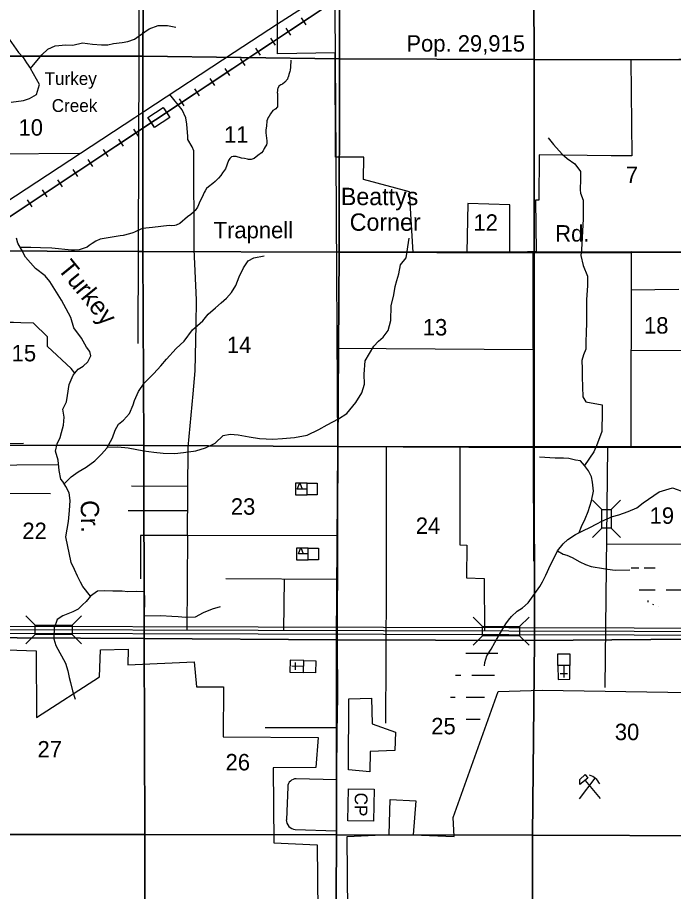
# Model space of a CAD drawing. Extents: x 380424 to 701066, y 1117407 to 1412949.
# Drawn here: x 592389 to 610335, y 1303223 to 1327133 of the extents above; entities that cross this region are included whole.
import ezdxf

# ---------------------------------------------------------------- set-up
doc = ezdxf.new("R2010")
doc.units = 0
for name, color, linetype in [('Bridges', 7, 'Continuous'), ('Bridges and Drawbridges Local Roads', 7, 'Continuous'), ('Bridges and Drawbridges State Highways', 7, 'Continuous'), ('Cities Incorporated Area', 7, 'Continuous'), ('Communities and Subdivisions Names without Post Office', 7, 'Continuous'), ('Connecting Roads', 7, 'Continuous'), ('Culture', 7, 'Continuous'), ('Local Roads Improved', 7, 'Continuous'), ('Local Roads Paved', 7, 'Continuous'), ('Local Roads Related Text', 7, 'Continuous'), ('Narrow Canals', 7, 'Continuous'), ('Narrow River Creek and Branch and Slough', 7, 'Continuous'), ('Narrow River Creek and Branch and Slough Text', 7, 'Continuous'), ('Populations', 7, 'Continuous'), ('Railroad Stations', 7, 'Continuous'), ('Railroads', 7, 'Continuous'), ('Railroads Text', 7, 'Continuous'), ('Section Lines', 7, 'Continuous'), ('Section Numbers', 7, 'Continuous'), ('State Route Divided Highway Outline and Fill', 7, 'Continuous'), ('State Routes Highway Center Lines', 7, 'Continuous'), ('Strip Mining Area', 7, 'Continuous'), ('Swamps', 7, 'Continuous'), ('Township  and Range lines', 7, 'Continuous')]:
    doc.layers.add(name, color=color, linetype=linetype)

msp = doc.modelspace()

# ---------------------------------------------------------------- linework, layer by layer
at = {"layer": 'Bridges'}
msp.add_line((608375, 1313161), (608118, 1312906), dxfattribs=at)
at = {"layer": 'Bridges and Drawbridges Local Roads'}
for p, q in [((608376, 1313673), (608120, 1313930)), ((608632, 1313673), (608888, 1313928)), ((608631, 1313161), (608886, 1312904))]:
    msp.add_line(p, q, dxfattribs=at)
msp.add_lwpolyline([(608375, 1313161), (608376, 1313673), (608632, 1313673), (608631, 1313161)], close=True, dxfattribs=at)
at = {"layer": 'Bridges and Drawbridges State Highways'}
for p, q in [((592875, 1310507), (592619, 1310763)), ((593887, 1310507), (594143, 1310763)), ((605114, 1310474), (604858, 1310730)), ((606126, 1310474), (606382, 1310730)), ((592875, 1310251), (592619, 1309995)), ((593887, 1310251), (594143, 1309995)), ((605114, 1310218), (604858, 1309962)), ((606126, 1310218), (606382, 1309962))]:
    msp.add_line(p, q, dxfattribs=at)
for points in [[(592875, 1310507), (593887, 1310507), (593887, 1310251), (592875, 1310251)], [(605114, 1310474), (606126, 1310474), (606126, 1310218), (605114, 1310218)]]:
    msp.add_lwpolyline(points, close=True, dxfattribs=at)
at = {"layer": 'Cities Incorporated Area'}
msp.add_lwpolyline([(613093, 1326003), (609166, 1325972), (609197, 1323352), (608634, 1323345), (606659, 1323377), (606648, 1322131), (606562, 1322132), (606578, 1320732), (605861, 1320701), (605861, 1322011), (604708, 1322042), (604677, 1320701), (603212, 1320701), (603114, 1322362), (601855, 1322705), (601868, 1323313), (601090, 1323313), (601076, 1326165), (599503, 1326141), (599506, 1328064), (598583, 1328061), (598620, 1329192)], dxfattribs=at)
at = {"layer": 'Connecting Roads'}
for points in [[(601103, 1323313), (601028, 1335478)], [(599504, 1326963), (601074, 1327974)]]:
    msp.add_lwpolyline(points, dxfattribs=at)
at = {"layer": 'Culture'}
for p, q in [((599991, 1314395), (599991, 1314070)), ((600311, 1314395), (599991, 1314395)), ((600311, 1314070), (600311, 1314395)), ((600311, 1314233), (600175, 1314233)), ((599991, 1314070), (600311, 1314070)), ((600021, 1312620), (600021, 1312295)), ((600341, 1312620), (600021, 1312620)), ((600341, 1312458), (600205, 1312458)), ((600341, 1312295), (600341, 1312620)), ((600021, 1312295), (600341, 1312295)), ((599847, 1309550), (599838, 1309225)), ((600222, 1309540), (599847, 1309550)), ((600218, 1309378), (599893, 1309387)), ((599990, 1309284), (599996, 1309484)), ((600213, 1309215), (600222, 1309540)), ((607498, 1309404), (607173, 1309402)), ((607173, 1309402), (607176, 1309027)), ((607336, 1309403), (607338, 1309078)), ((607501, 1309029), (607498, 1309404)), ((599838, 1309225), (600213, 1309215)), ((607438, 1309179), (607237, 1309177)), ((607176, 1309027), (607501, 1309029)), ((607759, 1305760), (608196, 1306320)), ((607915, 1306261), (608328, 1305769))]:
    msp.add_line(p, q, dxfattribs=at)
for points in [[(600043, 1314233), (600114, 1314405), (600175, 1314233)], [(600311, 1314070), (600311, 1314395), (600591, 1314395), (600591, 1314070)], [(600073, 1312458), (600144, 1312630), (600205, 1312458)], [(600341, 1312295), (600341, 1312620), (600621, 1312620), (600621, 1312295)], [(607498, 1309404), (607173, 1309402), (607171, 1309727), (607496, 1309729)], [(600213, 1309215), (600222, 1309540), (600547, 1309531), (600538, 1309206)], [(607921, 1306421), (607991, 1306321), (607776, 1306149), (607776, 1306284)], [(602143, 1306021), (602127, 1305148), (601426, 1305160), (601441, 1306033)]]:
    msp.add_lwpolyline(points, close=True, dxfattribs=at)
msp.add_arc((607925, 1305987), 431, 24.5415, 74.8304, dxfattribs=at)
at = {"layer": 'Local Roads Improved'}
for p, q in [((601117, 1306281), (600014, 1306307)), ((599782, 1306089), (599744, 1305187)), ((599987, 1304923), (601110, 1304884))]:
    msp.add_line(p, q, dxfattribs=at)
for points in [[(597052, 1314306), (595505, 1314311)], [(597041, 1312958), (595753, 1312961), (595758, 1311774)], [(601128, 1307704), (599166, 1307698)]]:
    msp.add_lwpolyline(points, dxfattribs=at)
for centre, radius, start, end in [((600009, 1306080), 227, 88.6619, 177.5856), ((599997, 1305176), 254, 177.5855, 267.7354)]:
    msp.add_arc(centre, radius, start, end, dxfattribs=at)
at = {"layer": 'Local Roads Paved'}
for p, q in [((594095, 1323412), (590896, 1323380)), ((595413, 1313645), (597046, 1313645)), ((601141, 1311755), (598087, 1311777)), ((599681, 1311765), (599670, 1310362))]:
    msp.add_line(p, q, dxfattribs=at)
for points in [[(595694, 1318216), (595820, 1355145)], [(585185, 1317568), (595596, 1324397), (595847, 1324562), (598320, 1326184), (599499, 1326960), (599504, 1326963)], [(597041, 1312958), (597061, 1315383), (597191, 1316835), (597249, 1317464), (597274, 1318714), (597282, 1319407), (597224, 1320787), (597216, 1323483), (597166, 1323599), (597050, 1323797), (597050, 1323880), (597025, 1324211), (596992, 1324385), (596893, 1324608), (596554, 1325025)], [(636855, 1323595), (636887, 1320856), (635544, 1320856), (622413, 1320702), (622413, 1320702), (609173, 1320724), (609167, 1315390)], [(601152, 1315400), (601103, 1323313)], [(595703, 1320733), (609173, 1320721)], [(606490, 1320724), (606495, 1315422), (606506, 1312264)], [(609170, 1318019), (611137, 1318032), (611137, 1320721)], [(609172, 1319680), (610483, 1319699)], [(606493, 1318042), (601135, 1318079)], [(592554, 1315482), (590559, 1315452)], [(613658, 1315385), (601152, 1315400), (601145, 1313385), (601142, 1312042), (601137, 1310856), (601137, 1310050), (601142, 1308562), (601126, 1307577), (601118, 1306467), (601116, 1306116), (601109, 1304740), (601107, 1303210)], [(602462, 1307831), (602478, 1309561), (602483, 1311746), (602488, 1315398)], [(604492, 1315396), (604492, 1312705), (604678, 1312697), (604670, 1311803), (605152, 1311788), (605161, 1310347)], [(608526, 1315391), (608453, 1308803)], [(590564, 1314320), (591116, 1314332), (591407, 1314121), (593290, 1314114)], [(601144, 1312950), (597041, 1312958), (597019, 1310370)], [(613130, 1312727), (608496, 1312712)]]:
    msp.add_lwpolyline(points, dxfattribs=at)
at = {"layer": 'Narrow Canals'}
for points in [[(599863, 1325962), (599858, 1325777), (599847, 1325693), (599836, 1325651), (599826, 1325630), (599810, 1325577), (599800, 1325529), (599794, 1325503), (599789, 1325487), (599773, 1325450), (599705, 1325366), (599636, 1325313), (599594, 1325292), (599541, 1325250), (599515, 1325192), (599504, 1325176), (599499, 1325128), (599494, 1325081), (599499, 1325054), (599504, 1324981), (599504, 1324769), (599504, 1324754), (599504, 1324701), (599499, 1324680), (599483, 1324669), (599457, 1324638), (599425, 1324616), (599377, 1324585), (599314, 1324500), (599277, 1324437), (599251, 1324395), (599214, 1324305), (599198, 1324163), (599187, 1324062), (599187, 1323978), (599214, 1323756), (599209, 1323719), (599209, 1323693), (599198, 1323651), (599166, 1323598), (599135, 1323545), (599114, 1323482), (599061, 1323429), (598966, 1323355), (598866, 1323276), (598813, 1323255), (598781, 1323250), (598713, 1323250), (598681, 1323255), (598602, 1323276), (598517, 1323282), (598375, 1323334), (598349, 1323334), (598312, 1323334), (598290, 1323334), (598248, 1323318), (598201, 1323271), (598159, 1323218), (598079, 1322991), (598000, 1322886), (597948, 1322812), (597889, 1322733), (597800, 1322648), (597731, 1322590), (597615, 1322501), (597562, 1322453), (597520, 1322395), (597499, 1322348), (597441, 1322216), (597383, 1322121), (597309, 1321941), (597246, 1321857), (597204, 1321804), (597135, 1321741), (597040, 1321683), (596834, 1321498), (596734, 1321456), (596697, 1321440), (596602, 1321435), (596539, 1321440), (596080, 1321387), (595805, 1321356), (595663, 1321292), (595594, 1321261), (595541, 1321245), (595452, 1321218), (595283, 1321171), (595198, 1321160), (594655, 1321071), (594528, 1321013), (594428, 1320949), (594349, 1320891), (594296, 1320849), (594080, 1320780), (593948, 1320765), (593864, 1320765), (593331, 1320823), (593019, 1320828), (592750, 1320838), (592465, 1320838)], [(593511, 1314892), (590080, 1314865)]]:
    msp.add_lwpolyline(points, dxfattribs=at)
at = {"layer": 'Narrow River Creek and Branch and Slough'}
for points in [[(592213, 1324815), (592557, 1324862), (592714, 1324921), (592912, 1325029), (592994, 1325304), (592742, 1325733), (593051, 1326115), (593220, 1326263), (593420, 1326358), (593711, 1326389), (593906, 1326379), (594164, 1326437), (594439, 1326400), (594687, 1326389), (594861, 1326389), (595019, 1326421), (595251, 1326453), (595410, 1326479), (595593, 1326542), (595869, 1326743), (595995, 1326827), (596233, 1326912), (596496, 1326917), (596723, 1326864)], [(592038, 1326722), (592418, 1326173), (592544, 1326036), (592639, 1325888), (592742, 1325733)], [(606907, 1323841), (607055, 1323656), (607287, 1323392), (607424, 1323276), (607635, 1323129), (607793, 1322917), (607793, 1322712), (607778, 1322422), (607791, 1322325), (607868, 1322140), (607868, 1321768), (607860, 1321626), (607816, 1320780), (607804, 1320626), (607861, 1320351), (607983, 1320052), (607983, 1319794), (607957, 1319417), (607957, 1319199), (607957, 1319033), (607957, 1318808), (607945, 1318488), (607938, 1318289), (607936, 1318058), (607873, 1317905), (607829, 1317745), (607836, 1317521), (607836, 1317303), (607855, 1316751), (607932, 1316623), (608380, 1316533), (608380, 1316193), (608374, 1315963), (608374, 1315810), (608227, 1315412), (608179, 1315314), (608152, 1315251), (607903, 1314876)], [(594390, 1311304), (594177, 1311565), (594112, 1311683), (594030, 1311849), (593947, 1312032), (593853, 1312227), (593716, 1312929), (593784, 1313341), (593811, 1313647), (593827, 1313921), (593805, 1314127), (593716, 1314306), (593626, 1314438), (593579, 1314507), (593526, 1314739), (593499, 1315019), (593431, 1315272), (593473, 1315467), (593558, 1315641), (593594, 1315784), (593652, 1315979), (593663, 1316200), (593631, 1316417), (593726, 1316623), (593753, 1316791), (593800, 1317097), (593916, 1317351), (594048, 1317514), (594185, 1317593), (594312, 1317710), (594391, 1317878), (594367, 1317996), (594275, 1318112), (594137, 1318357), (593933, 1318645), (593850, 1318928), (593591, 1319404), (593275, 1319912), (593146, 1320066), (592883, 1320266), (592604, 1320579), (592495, 1320784), (592395, 1320963), (592366, 1321092)], [(594851, 1315382), (595135, 1315388), (595415, 1315362), (595847, 1315282), (596117, 1315245), (596375, 1315214), (596697, 1315203), (596928, 1315229), (597272, 1315277), (597536, 1315362), (597794, 1315488), (598011, 1315694), (598211, 1315736), (598428, 1315720), (598728, 1315662), (599013, 1315620), (599372, 1315594), (599641, 1315615), (599963, 1315646), (600317, 1315710), (600633, 1315863), (600865, 1315989), (601166, 1316158), (601398, 1316301), (601646, 1316596), (601805, 1316865), (601878, 1317098), (601873, 1317372), (601900, 1317736), (602137, 1318137), (602269, 1318274), (602390, 1318390), (602527, 1318570), (602601, 1318844), (602612, 1319245), (602686, 1319546), (602723, 1319773), (602765, 1319936), (602818, 1320121), (602870, 1320369), (603023, 1320554), (603108, 1321097)], [(593669, 1314375), (593858, 1314570), (594053, 1314702), (594270, 1314829), (594502, 1315008), (594687, 1315187), (594834, 1315351), (594987, 1315636), (595061, 1315847), (595156, 1316011), (595288, 1316121), (595452, 1316301), (595557, 1316538), (595594, 1316654), (595700, 1316897), (595853, 1317129), (596122, 1317393), (596307, 1317604), (596465, 1317789), (596734, 1318074), (596945, 1318279), (597177, 1318585), (597462, 1318833), (597605, 1319018), (597805, 1319187), (597963, 1319324), (598111, 1319451), (598243, 1319614), (598359, 1319804), (598454, 1320036), (598570, 1320284), (598702, 1320474), (598855, 1320554), (599135, 1320617)], [(593958, 1317403), (593858, 1317530), (593206, 1318132), (593206, 1318399), (592829, 1318770), (592483, 1318781), (592281, 1318787), (591693, 1318791), (591294, 1318780), (591231, 1318970), (590695, 1319138)], [(607753, 1313044), (607814, 1313209), (607915, 1313420), (607999, 1313620), (608094, 1313911), (608142, 1314174), (608121, 1314422), (608094, 1314565), (608010, 1314728), (607899, 1314881), (607788, 1315003), (607654, 1315024), (607469, 1315072), (607327, 1315079), (607095, 1315079), (606667, 1315102)], [(605160, 1309394), (605171, 1309484), (605224, 1309674), (605345, 1309853), (605451, 1310032), (605493, 1310117), (605508, 1310144), (605609, 1310317), (605752, 1310545), (605820, 1310644), (605904, 1310750), (606057, 1310892), (606205, 1310982), (606363, 1311119), (606675, 1311568), (606754, 1311694), (606838, 1311874), (606970, 1312164), (607076, 1312370), (607165, 1312544), (607318, 1312734), (607440, 1312850), (607651, 1312992), (607873, 1313103), (608047, 1313177), (608237, 1313283), (608370, 1313353), (608664, 1313483), (608843, 1313531), (609091, 1313615), (609329, 1313721), (609508, 1313853), (609946, 1314159), (610310, 1314269), (610664, 1314137)], [(607165, 1312544), (607313, 1312454), (607413, 1312423), (607561, 1312359), (607772, 1312243), (607925, 1312169), (608084, 1312111), (608422, 1312056), (608526, 1312043), (608743, 1312016), (609139, 1312022)], [(597932, 1311007), (597715, 1310949), (597467, 1310843), (597251, 1310732), (596986, 1310721), (596785, 1310739), (596614, 1310745), (596307, 1310762), (595865, 1310756), (595870, 1311240), (595865, 1311418), (595658, 1311429), (595404, 1311423), (595251, 1311435), (594997, 1311441), (594761, 1311447), (594578, 1311435), (594384, 1311299), (594266, 1311152), (594171, 1311069), (594047, 1310951), (593900, 1310874), (593634, 1310762), (593478, 1310665), (593445, 1310579), (593389, 1310433), (593384, 1310171), (593383, 1310133), (593441, 1309953), (593700, 1309473), (593763, 1309262), (593805, 1309077), (593837, 1308940), (593890, 1308713), (593964, 1308486)]]:
    msp.add_lwpolyline(points, dxfattribs=at)
at = {"layer": 'Railroad Stations'}
msp.add_lwpolyline([(595957, 1324394), (596374, 1324670), (596553, 1324399), (596136, 1324123)], close=True, dxfattribs=at)
at = {"layer": 'Railroads'}
for p, q in [((600147, 1327122), (600275, 1326930)), ((599731, 1326845), (599858, 1326653)), ((599314, 1326568), (599442, 1326377)), ((598898, 1326291), (599025, 1326100)), ((598482, 1326015), (598609, 1325823)), ((598065, 1325738), (598192, 1325546)), ((597649, 1325461), (597776, 1325270)), ((597232, 1325185), (597359, 1324993)), ((596816, 1324908), (596943, 1324716)), ((596399, 1324631), (596527, 1324440)), ((595983, 1324354), (596110, 1324163)), ((595566, 1324078), (595694, 1323886)), ((595150, 1323801), (595277, 1323610)), ((594733, 1323525), (594861, 1323333)), ((594317, 1323248), (594444, 1323056)), ((593900, 1322971), (594028, 1322780)), ((593484, 1322695), (593611, 1322503)), ((593067, 1322418), (593195, 1322226)), ((592651, 1322141), (592778, 1321950))]:
    msp.add_line(p, q, dxfattribs=at)
for points in [[(615982, 1337696), (615370, 1337533), (614236, 1337454), (613281, 1337032), (612553, 1336568), (610775, 1335064), (602485, 1328537), (596164, 1324337), (589864, 1320152), (585859, 1317583), (583462, 1316061), (582382, 1315759), (579370, 1314951), (575249, 1313927), (574183, 1313653)], [(598962, 1326196), (602485, 1328537), (603875, 1329632)], [(593964, 1322876), (596164, 1324337), (598962, 1326196)], [(588957, 1319570), (589864, 1320152), (593964, 1322876)]]:
    msp.add_lwpolyline(points, dxfattribs=at)
at = {"layer": 'Section Lines'}
for points in [[(595854, 1331352), (595821, 1326076), (590581, 1326071), (590528, 1331376)], [(601182, 1331363), (601199, 1326000), (595821, 1326076), (595854, 1331352)], [(606493, 1331372), (606523, 1325984), (601199, 1326000), (601182, 1331363)], [(611759, 1331408), (611812, 1325975), (606523, 1325984), (606493, 1331372)], [(595821, 1326076), (595820, 1320727), (590572, 1320748), (590581, 1326071)], [(601199, 1326000), (601192, 1320714), (595820, 1320727), (595821, 1326076)], [(606523, 1325984), (606519, 1320696), (601192, 1320714), (601199, 1326000)], [(611812, 1325975), (611809, 1320716), (606519, 1320696), (606523, 1325984)], [(595820, 1320727), (595847, 1315424), (590608, 1315437), (590572, 1320748)], [(601192, 1320714), (601152, 1315398), (595847, 1315424), (595820, 1320727)], [(606519, 1320696), (606522, 1315368), (601152, 1315398), (601192, 1320714)], [(611809, 1320716), (611825, 1315381), (606522, 1315368), (606519, 1320696)], [(595847, 1315424), (595856, 1310148), (590629, 1310172), (590608, 1315437)], [(601152, 1315398), (601120, 1310106), (595856, 1310148), (595847, 1315424)], [(606522, 1315368), (606535, 1310086), (601120, 1310106), (601152, 1315398)], [(611825, 1315381), (611834, 1310132), (606535, 1310086), (606522, 1315368)], [(595856, 1310148), (595870, 1304785), (590620, 1304786), (590629, 1310172)], [(601120, 1310106), (601118, 1304777), (595870, 1304785), (595856, 1310148)], [(606535, 1310086), (606535, 1310082), (606481, 1304765), (601118, 1304777), (601120, 1310106)], [(611834, 1310132), (611793, 1304747), (606481, 1304765), (606535, 1310082), (606535, 1310086)], [(595870, 1304785), (595869, 1299453), (590571, 1299467), (590620, 1304786)], [(601118, 1304777), (601091, 1299442), (595869, 1299453), (595870, 1304785)], [(606481, 1304765), (606465, 1299401), (601091, 1299442), (601118, 1304777)], [(611793, 1304747), (611743, 1299426), (606465, 1299401), (606481, 1304765)]]:
    msp.add_lwpolyline(points, close=True, dxfattribs=at)
at = {"layer": 'State Route Divided Highway Outline and Fill'}
for points in [[(626406, 1310190), (585236, 1310302)], [(585237, 1310502), (626407, 1310390)]]:
    msp.add_lwpolyline(points, dxfattribs=at)
at = {"layer": 'State Routes Highway Center Lines'}
msp.add_lwpolyline([(626406, 1310290), (585237, 1310402)], dxfattribs=at)
at = {"layer": 'Strip Mining Area'}
for p, q in [((588323, 1309937), (592898, 1309811)), ((594634, 1309098), (594660, 1309837)), ((594660, 1309837), (595420, 1309853)), ((595420, 1309853), (595404, 1309420)), ((592898, 1309811), (592909, 1307980)), ((595404, 1309420), (597219, 1309505)), ((597219, 1309505), (597283, 1308824)), ((592909, 1307980), (594634, 1309098)), ((597283, 1308824), (598021, 1308824)), ((598021, 1308824), (598011, 1307452)), ((604306, 1305252), (605535, 1308697)), ((605535, 1308697), (606743, 1308734)), ((606743, 1308734), (610753, 1308666)), ((601446, 1306555), (601456, 1308492)), ((601456, 1308492), (602074, 1308513)), ((602074, 1308513), (602090, 1307811)), ((602090, 1307811), (602733, 1307579)), ((598011, 1307452), (600612, 1307436)), ((600612, 1307436), (600549, 1306618)), ((602733, 1307579), (602712, 1307078)), ((602037, 1307051), (602031, 1306497)), ((602712, 1307078), (602037, 1307051)), ((600549, 1306618), (599383, 1306603)), ((599383, 1306603), (599404, 1304555)), ((602031, 1306497), (601446, 1306555)), ((602559, 1304782), (602586, 1305737)), ((602586, 1305737), (603282, 1305700)), ((603282, 1305700), (603213, 1304777)), ((604337, 1304730), (604306, 1305252)), ((599404, 1304555), (600586, 1304503)), ((601409, 1304729), (602559, 1304782)), ((601446, 1299923), (601409, 1304729)), ((603213, 1304777), (604337, 1304730)), ((600586, 1304503), (600623, 1300081))]:
    msp.add_line(p, q, dxfattribs=at)
at = {"layer": 'Swamps'}
for p, q in [((609536, 1312074), (609836, 1312074)), ((610136, 1311474), (610736, 1311474)), ((604816, 1309139), (605266, 1309139))]:
    msp.add_line(p, q, dxfattribs=at)
for points in [[(609178, 1312074), (609386, 1312074)], [(609399, 1311474), (609836, 1311474)], [(609634, 1311185), (609634, 1311138)], [(609779, 1311088), (609770, 1311052)], [(609912, 1311028), (609912, 1311028)], [(604655, 1309739), (605266, 1309739)], [(605266, 1309739), (605530, 1309739)], [(604368, 1309139), (604516, 1309139)], [(605266, 1309139), (605435, 1309139)], [(604233, 1308539), (604366, 1308539)], [(604666, 1308539), (605168, 1308539)], [(604360, 1307939), (604366, 1307939)], [(604666, 1307939), (605045, 1307939)]]:
    msp.add_lwpolyline(points, dxfattribs=at)
at = {"layer": 'Township  and Range lines'}
for p, q in [((606493, 1331372), (606523, 1325984)), ((606523, 1325984), (606519, 1320696)), ((606519, 1320696), (606522, 1315368)), ((606522, 1315368), (606535, 1310087)), ((606535, 1310082), (606481, 1304765)), ((606535, 1310087), (606535, 1310082)), ((606481, 1304765), (606465, 1299401))]:
    msp.add_line(p, q, dxfattribs=at)

# ---------------------------------------------------------------- texts
at = {"layer": 'Communities and Subdivisions Names without Post Office'}
for s, p in [('Beattys', (601235, 1321999)), ('Corner', (601477, 1321298))]:
    msp.add_text(s, height=475, rotation=0.0004, dxfattribs=at).set_placement(p)
at = {"layer": 'Culture'}
msp.add_text('CP', height=350, rotation=268.9744, dxfattribs=at).set_placement((601617, 1305931))
at = {"layer": 'Local Roads Related Text'}
for s, p in [('Trapnell', (597754, 1321092)), ('Rd.', (607099, 1321002))]:
    msp.add_text(s, height=450, rotation=0.0004, dxfattribs=at).set_placement(p)
at = {"layer": 'Narrow River Creek and Branch and Slough Text'}
for s, rotation, p in [('Turkey', 309.1738, (593466, 1320251)), ('Cr.', 271.317, (594114, 1313923))]:
    msp.add_text(s, height=500, rotation=rotation, dxfattribs=at).set_placement(p)
at = {"layer": 'Populations'}
msp.add_text('Pop. 29,915', height=450, rotation=0.0004, dxfattribs=at).set_placement((603027, 1326199))
at = {"layer": 'Railroads Text'}
for s, p in [('Turkey', (593129, 1325287)), ('Creek', (593325, 1324548))]:
    msp.add_text(s, height=350, rotation=0.0004, dxfattribs=at).set_placement(p)
at = {"layer": 'Section Numbers'}
for s, p in [('10', (592417, 1323900)), ('11', (598039, 1323708)), ('7', (609030, 1322604)), ('12', (604862, 1321298)), ('18', (609528, 1318485)), ('13', (603476, 1318434)), ('14', (598117, 1317951)), ('15', (592230, 1317726)), ('23', (598226, 1313530)), ('19', (609682, 1313282)), ('24', (603284, 1313005)), ('22', (592522, 1312864)), ('25', (603708, 1307523)), ('30', (608729, 1307364)), ('27', (592936, 1306889)), ('26', (598081, 1306536))]:
    msp.add_text(s, height=450, dxfattribs=at).set_placement(p)

doc.saveas('drawing.dxf')
